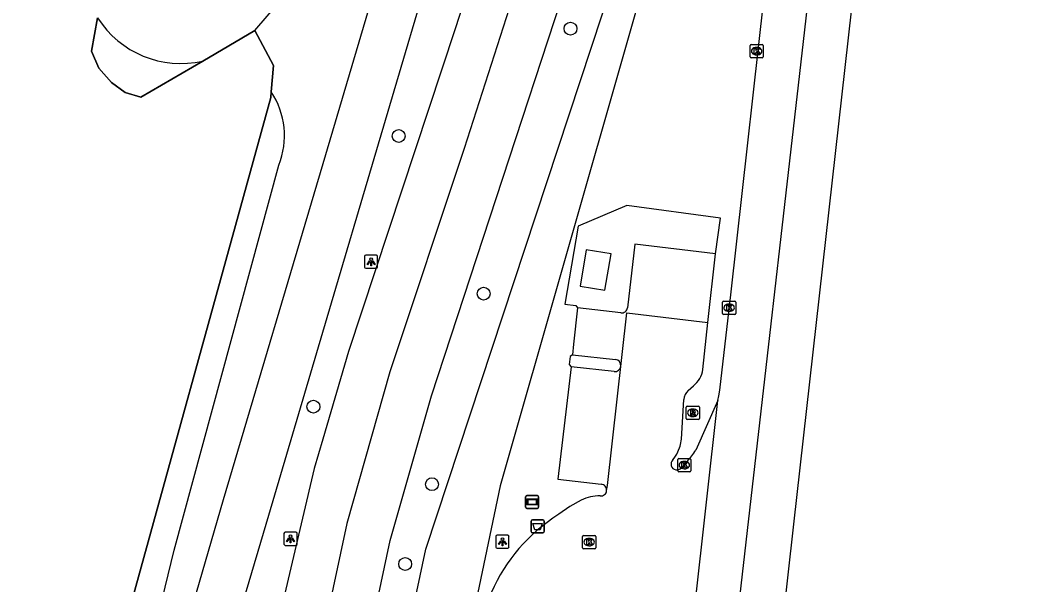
# Model space of a CAD drawing. Extents: x 160732 to 162105, y 387428 to 388479.
# Drawn here: x 161977 to 162053.2, y 387525.8 to 387568.8 of the extents above; entities that cross this region are included whole.
import ezdxf

# ---------------------------------------------------------------- set-up
doc = ezdxf.new("R2010")
doc.units = 0
for name, color, linetype in [('IMGEO_Afvalbak', 7, 'Continuous'), ('IMGEO_Berm_groen', 7, 'Continuous'), ('IMGEO_Boom', 7, 'Continuous'), ('IMGEO_Fietspad_gesloten', 7, 'Continuous'), ('IMGEO_Hek', 7, 'Continuous'), ('IMGEO_Kolk', 7, 'Continuous'), ('IMGEO_Lage_trafo', 7, 'Continuous'), ('IMGEO_Lichtpunt', 7, 'Continuous'), ('IMGEO_Parkeervlak_open', 7, 'Continuous'), ('IMGEO_Rijbaan_lokaal_open', 7, 'Continuous'), ('IMGEO_Rijbaan_regionaal_gesloten', 7, 'Continuous'), ('IMGEO_Rioolput', 7, 'Continuous'), ('IMGEO_Verkeerseiland_groen', 7, 'Continuous'), ('IMGEO_Verklikker', 7, 'Continuous'), ('IMGEO_Voetpad_open', 7, 'Continuous')]:
    doc.layers.add(name, color=color, linetype=linetype)

msp = doc.modelspace()

# ---------------------------------------------------------------- linework, layer by layer
at = {"layer": 'IMGEO_Afvalbak'}
for p, q in [((162015.943, 387530.759), (162016.733, 387530.759)), ((162016.733, 387530.759), (162015.943, 387530.759)), ((162015.843, 387529.859), (162015.843, 387530.659)), ((162015.843, 387530.659), (162015.843, 387529.859)), ((162016.833, 387530.659), (162016.833, 387529.859)), ((162016.833, 387529.859), (162016.833, 387530.659)), ((162016.733, 387529.759), (162015.943, 387529.759)), ((162015.943, 387529.759), (162016.733, 387529.759))]:
    msp.add_line(p, q, dxfattribs=at)
msp.add_lwpolyline([(162015.986, 387530.473), (162016.69, 387530.473), (162016.541, 387530.003), (162016.135, 387530.003), (162015.986, 387530.473)], dxfattribs=at)
for centre, start, end in [((162015.943, 387530.659), 90, 180), ((162015.943, 387530.659), 90, 180), ((162016.733, 387530.659), 0, 90), ((162016.733, 387530.659), 360, 90), ((162015.943, 387529.859), 180, 270), ((162015.943, 387529.859), 180, 270), ((162016.733, 387529.859), 270, 0), ((162016.733, 387529.859), 270, 0)]:
    msp.add_arc(centre, 0.1, start, end, dxfattribs=at)
at = {"layer": 'IMGEO_Berm_groen'}
for points in [[(162039.713, 387625.165), (162038.048, 387619.336), (162013.484, 387533.353), (162009.618, 387514.801)], [(161994.83, 387567.978), (162000, 387574.025), (162006.433, 387583.739), (162008.983, 387590.587)], [(161990.875, 387565.667), (161986.177, 387562.921), (161984.98, 387563.283), (161983.948, 387564.038), (161982.989, 387565.118), (161982.431, 387566.425), (161982.886, 387568.949)], [(161994.83, 387567.978), (161990.875, 387565.667)], [(161996.084, 387563.315), (161996.266, 387565.334), (161994.83, 387567.978)], [(161916.229, 387475.053), (161959.207, 387475.526), (161960.356, 387475.773), (161963.033, 387476.515), (161964.693, 387477.056), (161966.452, 387477.756), (161972.477, 387482.317), (161974.595, 387485.222), (161975.627, 387486.889), (161976.595, 387488.683), (161983.726, 387518.154), (161996.045, 387562.88), (161996.084, 387563.315)], [(161977.379, 387479.009), (161980.824, 387495.997), (161981.796, 387500), (161988.709, 387528.455), (161996.667, 387557.751)]]:
    msp.add_lwpolyline(points, dxfattribs=at)
for centre, radius, start, end in [((161989.212, 387572.983), 7.502, 212.5236, 282.80923), ((161991.056, 387559.976), 6.036, 338.37332, 33.59001)]:
    msp.add_arc(centre, radius, start, end, dxfattribs=at)
at = {"layer": 'IMGEO_Boom'}
for centre in [(162018.842, 387568.134), (162005.778, 387559.957), (162012.237, 387547.961), (161999.295, 387539.367), (162008.307, 387533.467), (162006.274, 387527.393)]:
    msp.add_circle(centre, 0.489, dxfattribs=at)
at = {"layer": 'IMGEO_Fietspad_gesloten'}
for points in [[(161990.604, 387513.222), (161995.899, 387531.11), (162000, 387545.037), (162008.876, 387575.089), (162010.439, 387580.597), (162013.071, 387589.562), (162016.795, 387602.072)], [(162007.615, 387583.577), (162000, 387557.856), (161992.428, 387532.281), (161987.197, 387514.193)]]:
    msp.add_lwpolyline(points, dxfattribs=at)
at = {"layer": 'IMGEO_Hek'}
for points in [[(161982.886, 387568.949), (161982.431, 387566.425), (161982.989, 387565.118), (161983.948, 387564.038), (161984.98, 387563.283), (161986.177, 387562.921), (161990.875, 387565.667)], [(161990.875, 387565.667), (161994.83, 387567.978)], [(161994.83, 387567.978), (161996.266, 387565.334), (161996.084, 387563.315)], [(161996.084, 387563.315), (161996.045, 387562.88), (161983.726, 387518.154), (161976.595, 387488.683)]]:
    msp.add_lwpolyline(points, dxfattribs=at)
at = {"layer": 'IMGEO_Kolk'}
for p, q in [((162032.5, 387565.992), (162032.5, 387566.844)), ((162032.575, 387566.918), (162033.427, 387566.918)), ((162032.988, 387566.698), (162033.013, 387566.698)), ((162033.501, 387566.844), (162033.501, 387565.992)), ((162033.427, 387565.918), (162032.575, 387565.918)), ((162033.011, 387566.138), (162032.986, 387566.138)), ((162030.403, 387546.466), (162030.403, 387547.318)), ((162030.478, 387547.392), (162031.33, 387547.392)), ((162030.891, 387547.172), (162030.916, 387547.172)), ((162031.404, 387547.318), (162031.404, 387546.466)), ((162031.33, 387546.392), (162030.478, 387546.392)), ((162030.914, 387546.612), (162030.889, 387546.612)), ((162026.998, 387534.493), (162026.998, 387535.345)), ((162027.073, 387535.419), (162027.925, 387535.419)), ((162027.999, 387535.345), (162027.999, 387534.493)), ((162027.509, 387534.639), (162027.484, 387534.639)), ((162027.486, 387535.199), (162027.511, 387535.199)), ((162027.925, 387534.419), (162027.073, 387534.419)), ((162019.762, 387528.635), (162019.762, 387529.487)), ((162019.837, 387529.561), (162020.689, 387529.561)), ((162020.25, 387529.341), (162020.275, 387529.341)), ((162020.763, 387529.487), (162020.763, 387528.635)), ((162020.689, 387528.561), (162019.837, 387528.561)), ((162020.273, 387528.781), (162020.248, 387528.781))]:
    msp.add_line(p, q, dxfattribs=at)
for points in [[(162032.5, 387565.992), (162032.5, 387566.844)], [(162032.575, 387566.918), (162033.427, 387566.918)], [(162032.821, 387566.618), (162032.944, 387566.618), (162032.944, 387566.467), (162033.074, 387566.618), (162033.238, 387566.618), (162033.092, 387566.467), (162033.245, 387566.218), (162033.093, 387566.218), (162033.008, 387566.382), (162032.944, 387566.315), (162032.944, 387566.218), (162032.821, 387566.218), (162032.821, 387566.618)], [(162033.501, 387566.844), (162033.501, 387565.992)], [(162033.427, 387565.918), (162032.575, 387565.918)], [(162030.403, 387546.466), (162030.403, 387547.318)], [(162030.478, 387547.392), (162031.33, 387547.392)], [(162030.724, 387547.092), (162030.847, 387547.092), (162030.847, 387546.941), (162030.977, 387547.092), (162031.141, 387547.092), (162030.995, 387546.941), (162031.148, 387546.692), (162030.996, 387546.692), (162030.911, 387546.856), (162030.847, 387546.789), (162030.847, 387546.692), (162030.724, 387546.692), (162030.724, 387547.092)], [(162031.404, 387547.318), (162031.404, 387546.466)], [(162031.33, 387546.392), (162030.478, 387546.392)], [(162026.998, 387534.493), (162026.998, 387535.345)], [(162027.073, 387535.419), (162027.925, 387535.419)], [(162027.999, 387535.345), (162027.999, 387534.493)], [(162027.319, 387535.119), (162027.442, 387535.119), (162027.442, 387534.968), (162027.572, 387535.119), (162027.736, 387535.119), (162027.59, 387534.968), (162027.743, 387534.719), (162027.591, 387534.719), (162027.506, 387534.883), (162027.442, 387534.816), (162027.442, 387534.719), (162027.319, 387534.719), (162027.319, 387535.119)], [(162027.925, 387534.419), (162027.073, 387534.419)], [(162019.762, 387528.635), (162019.762, 387529.487)], [(162019.837, 387529.561), (162020.689, 387529.561)], [(162020.083, 387529.261), (162020.206, 387529.261), (162020.206, 387529.11), (162020.336, 387529.261), (162020.5, 387529.261), (162020.354, 387529.11), (162020.507, 387528.861), (162020.355, 387528.861), (162020.27, 387529.025), (162020.206, 387528.958), (162020.206, 387528.861), (162020.083, 387528.861), (162020.083, 387529.261)], [(162020.763, 387529.487), (162020.763, 387528.635)], [(162020.689, 387528.561), (162019.837, 387528.561)]]:
    msp.add_lwpolyline(points, dxfattribs=at)
for centre, start, end in [((162032.577, 387566.842), 91.55205, 178.44795), ((162032.577, 387566.842), 91.55205, 178.44795), ((162033.425, 387566.842), 1.55205, 88.44795), ((162033.425, 387566.842), 1.55205, 88.44795), ((162032.577, 387565.994), 181.55205, 268.44795), ((162032.577, 387565.994), 181.55205, 268.44795), ((162033.425, 387565.994), 271.55205, 358.44795), ((162033.425, 387565.994), 271.55205, 358.44795), ((162030.48, 387547.316), 91.55205, 178.44795), ((162030.48, 387547.316), 91.55205, 178.44795), ((162031.328, 387547.316), 1.55205, 88.44795), ((162031.328, 387547.316), 1.55205, 88.44795), ((162030.48, 387546.468), 181.55205, 268.44795), ((162030.48, 387546.468), 181.55205, 268.44795), ((162031.328, 387546.468), 271.55205, 358.44795), ((162031.328, 387546.468), 271.55205, 358.44795), ((162027.075, 387535.343), 91.55205, 178.44795), ((162027.075, 387535.343), 91.55205, 178.44795), ((162027.923, 387535.343), 1.55205, 88.44795), ((162027.923, 387535.343), 1.55205, 88.44795), ((162027.075, 387534.495), 181.55205, 268.44795), ((162027.075, 387534.495), 181.55205, 268.44795), ((162027.923, 387534.495), 271.55205, 358.44795), ((162027.923, 387534.495), 271.55205, 358.44795), ((162019.839, 387529.485), 91.55205, 178.44795), ((162019.839, 387529.485), 91.55205, 178.44795), ((162020.687, 387529.485), 1.55205, 88.44795), ((162020.687, 387529.485), 1.55205, 88.44795), ((162019.839, 387528.637), 181.55205, 268.44795), ((162019.839, 387528.637), 181.55205, 268.44795), ((162020.687, 387528.637), 271.55205, 358.44795), ((162020.687, 387528.637), 271.55205, 358.44795)]:
    msp.add_arc(centre, 0.0765, start, end, dxfattribs=at)
for centre, major_axis, ratio, start_param, end_param in [((162032.987, 387566.418), (-0.387, 0.002), 0.722429, 4.712389, 7.853982), ((162033.012, 387566.418), (-0.39, 0.002), 0.717154, 1.570796, 4.712389), ((162030.89, 387546.892), (-0.387, 0.002), 0.722429, 4.712389, 7.853982), ((162030.915, 387546.892), (-0.39, 0.002), 0.717154, 1.570796, 4.712389), ((162027.485, 387534.919), (-0.387, 0.002), 0.722429, 4.712389, 7.853982), ((162027.51, 387534.919), (-0.39, 0.002), 0.717154, 1.570796, 4.712389), ((162020.249, 387529.061), (-0.387, 0.002), 0.722429, 4.712389, 7.853982), ((162020.274, 387529.061), (-0.39, 0.002), 0.717154, 1.570796, 4.712389)]:
    msp.add_ellipse(centre, major_axis=major_axis, ratio=ratio, start_param=start_param, end_param=end_param, dxfattribs=at)
at = {"layer": 'IMGEO_Lage_trafo'}
msp.add_lwpolyline([(162021.453, 387548.238), (162021.928, 387550.998), (162020.047, 387551.305), (162019.576, 387548.546), (162021.453, 387548.238)], dxfattribs=at)
at = {"layer": 'IMGEO_Lichtpunt'}
for p, q in [((162003.183, 387550.796), (162003.183, 387549.989)), ((162003.183, 387550.796), (162003.183, 387549.989)), ((162004.085, 387550.891), (162003.277, 387550.891)), ((162004.085, 387550.891), (162003.277, 387550.891)), ((162004.179, 387549.989), (162004.179, 387550.796)), ((162004.179, 387549.989), (162004.179, 387550.796)), ((162003.277, 387549.895), (162004.085, 387549.895)), ((162003.277, 387549.895), (162004.085, 387549.895)), ((161997.057, 387529.716), (161997.057, 387528.909)), ((161997.057, 387529.716), (161997.057, 387528.909)), ((161997.959, 387529.811), (161997.151, 387529.811)), ((161997.959, 387529.811), (161997.151, 387529.811)), ((161998.053, 387528.909), (161998.053, 387529.716)), ((161998.053, 387528.909), (161998.053, 387529.716)), ((162013.171, 387529.495), (162013.171, 387528.688)), ((162013.171, 387529.495), (162013.171, 387528.688)), ((162014.073, 387529.59), (162013.265, 387529.59)), ((162014.073, 387529.59), (162013.265, 387529.59)), ((162014.167, 387528.688), (162014.167, 387529.495)), ((162014.167, 387528.688), (162014.167, 387529.495)), ((161997.151, 387528.815), (161997.959, 387528.815)), ((161997.151, 387528.815), (161997.959, 387528.815)), ((162013.265, 387528.594), (162014.073, 387528.594)), ((162013.265, 387528.594), (162014.073, 387528.594))]:
    msp.add_line(p, q, dxfattribs=at)
for points in [[(162003.557, 387550.46), (162003.596, 387550.432), (162003.408, 387550.17), (162003.37, 387550.197), (162003.557, 387550.46)], [(162003.659, 387550.412), (162003.706, 387550.412), (162003.706, 387550.09), (162003.659, 387550.09), (162003.659, 387550.412)], [(162003.769, 387550.432), (162003.807, 387550.459), (162003.994, 387550.197), (162003.955, 387550.169), (162003.769, 387550.432)], [(161997.431, 387529.38), (161997.47, 387529.352), (161997.282, 387529.09), (161997.244, 387529.117), (161997.431, 387529.38)], [(161997.533, 387529.332), (161997.58, 387529.332), (161997.58, 387529.01), (161997.533, 387529.01), (161997.533, 387529.332)], [(161997.643, 387529.352), (161997.681, 387529.379), (161997.868, 387529.117), (161997.829, 387529.089), (161997.643, 387529.352)], [(162013.545, 387529.159), (162013.584, 387529.131), (162013.396, 387528.869), (162013.358, 387528.896), (162013.545, 387529.159)], [(162013.647, 387529.111), (162013.694, 387529.111), (162013.694, 387528.789), (162013.647, 387528.789), (162013.647, 387529.111)], [(162013.757, 387529.131), (162013.795, 387529.158), (162013.982, 387528.896), (162013.943, 387528.868), (162013.757, 387529.131)]]:
    msp.add_lwpolyline(points, dxfattribs=at)
for centre in [(162003.682, 387550.594), (161997.556, 387529.514), (162013.67, 387529.293)]:
    msp.add_circle(centre, 0.0994, dxfattribs=at)
for centre, start, end in [((162003.277, 387550.796), 90, 180), ((162003.277, 387550.796), 90, 180), ((162004.085, 387550.796), 0, 90), ((162004.085, 387550.796), 0, 90), ((162003.277, 387549.989), 180, 270), ((162003.277, 387549.989), 180, 270), ((162004.085, 387549.989), 270, 0), ((162004.085, 387549.989), 270, 360), ((161997.151, 387529.716), 90, 180), ((161997.151, 387529.716), 90, 180), ((161997.959, 387529.716), 0, 90), ((161997.959, 387529.716), 0, 90), ((162013.265, 387529.495), 90, 180), ((162013.265, 387529.495), 90, 180), ((162014.073, 387529.495), 0, 90), ((162014.073, 387529.495), 0, 90), ((161997.151, 387528.909), 180, 270), ((161997.151, 387528.909), 180, 270), ((161997.959, 387528.909), 270, 0), ((161997.959, 387528.909), 270, 360), ((162013.265, 387528.688), 180, 270), ((162013.265, 387528.688), 180, 270), ((162014.073, 387528.688), 270, 0), ((162014.073, 387528.688), 270, 360)]:
    msp.add_arc(centre, 0.0946, start, end, dxfattribs=at)
at = {"layer": 'IMGEO_Parkeervlak_open'}
for points in [[(162029.284, 387545.779), (162029.881, 387550.991)], [(162019.387, 387546.89), (162019.078, 387544.128), (162018.987, 387543.314)], [(162018.887, 387542.41), (162017.89, 387533.857), (162021.175, 387533.468)]]:
    msp.add_lwpolyline(points, dxfattribs=at)
msp.add_arc((162021.145, 387533.021), 0.448, 355.32823, 86.16618, dxfattribs=at)
at = {"layer": 'IMGEO_Rijbaan_lokaal_open'}
for points in [[(162021.592, 387532.984), (162021.648, 387533.372), (162023.14, 387546.496), (162029.284, 387545.779)], [(162028.903, 387542.205), (162029.284, 387545.779)], [(162027.794, 387540.602), (162028.186, 387540.956)], [(162027.272, 387536.892), (162027.466, 387539.905)], [(162030.037, 387539.846), (162028.379, 387536.054)], [(162027.002, 387535.924), (162027.181, 387536.352)], [(162027.744, 387535.208), (162027.274, 387534.707)], [(162019.662, 387532.256), (162018.784, 387531.768), (162017.964, 387531.194), (162017.489, 387530.884), (162016.319, 387529.966)]]:
    msp.add_lwpolyline(points, dxfattribs=at)
for centre, radius, start, end in [((162027.061, 387542.432), 1.855, 307.30563, 352.97762), ((162028.422, 387539.881), 0.956, 131.04423, 178.55352), ((162023.934, 387537.177), 3.35, 345.74649, 355.12245), ((162024.903, 387536.828), 2.285, 318.47153, 336.69537), ((162018.586, 387542.743), 11.859, 320.55228, 325.66459), ((162026.938, 387535.003), 0.448, 136.22556, 318.65927), ((162021.01, 387529.573), 3.003, 88.18525, 116.67049), ((162021.145, 387533.021), 0.449, 264.94501, 355.24231), ((162024.809, 387520.065), 13.042, 130.61275, 165.29055)]:
    msp.add_arc(centre, radius, start, end, dxfattribs=at)
at = {"layer": 'IMGEO_Rijbaan_regionaal_gesloten'}
for points in [[(162050.875, 387735.171), (162045.786, 387706.079), (162043.416, 387694.444), (162038.971, 387672.62), (162027.21, 387622.492), (162025.518, 387616.202), (162023.646, 387610.041), (162020.922, 387601.792), (162016.098, 387586.6), (162014.383, 387581.39), (162011.339, 387572.056), (162010.062, 387568.114), (162001.965, 387543.576), (162000, 387536.886), (161999.346, 387534.66), (161996.899, 387524.195), (161995.111, 387512.365), (161993.746, 387500), (161992.515, 387489.107)], [(162044.752, 387686.025), (162043.37, 387676.388), (162040.305, 387661.344), (162033.257, 387632.856), (162029.156, 387616.28), (162023.571, 387598.28), (162014.876, 387571.828), (162010.771, 387558.998), (162005.112, 387542.025), (162001.844, 387530.465), (162000.323, 387523.362), (161999.141, 387516.355), (161998.024, 387507.63), (161994.196, 387472.918), (161992.723, 387459.885)], [(162049.426, 387684.861), (162042.724, 387621.214), (162026.095, 387475.901), (162023.71, 387454.878)], [(162053.173, 387684.484), (162045.809, 387619.589), (162035.798, 387530.42), (162031.024, 387487.802), (162027.862, 387460.083), (162027.256, 387454.624)], [(161999.545, 387489.107), (162000, 387493.165), (162000.744, 387500), (162001.92, 387510.839), (162003.342, 387520.717), (162005.124, 387529.178), (162008.267, 387540.197), (162023.566, 387586.883), (162028.452, 387602.325), (162032.234, 387614.315), (162033.919, 387620.661), (162039.087, 387642.212), (162041.515, 387652.286)], [(162030.037, 387539.846), (162030.122, 387540.189), (162030.195, 387540.61), (162031.055, 387548.094), (162036.9, 387600.281), (162039.713, 387625.165)], [(162028.306, 387524.144), (162030.037, 387539.846)]]:
    msp.add_lwpolyline(points, dxfattribs=at)
at = {"layer": 'IMGEO_Rioolput'}
for p, q in [((162027.641, 387538.474), (162027.641, 387539.326)), ((162027.716, 387539.4), (162028.568, 387539.4)), ((162028.129, 387539.18), (162028.154, 387539.18)), ((162028.642, 387539.326), (162028.642, 387538.474)), ((162028.568, 387538.4), (162027.716, 387538.4)), ((162028.152, 387538.62), (162028.127, 387538.62))]:
    msp.add_line(p, q, dxfattribs=at)
for points in [[(162027.641, 387538.474), (162027.641, 387539.326)], [(162027.716, 387539.4), (162028.568, 387539.4)], [(162028.642, 387539.326), (162028.642, 387538.474)], [(162028.568, 387538.4), (162027.716, 387538.4)], [(162028.23, 387539.098), (162027.978, 387539.1), (162027.978, 387538.7)], [(162027.978, 387538.7), (162028.102, 387538.7), (162028.102, 387538.862), (162028.113, 387538.862)], [(162028.156, 387539.019), (162028.102, 387539.019), (162028.102, 387538.938)], [(162028.102, 387538.938), (162028.154, 387538.938)], [(162028.16, 387538.833), (162028.231, 387538.7), (162028.371, 387538.7), (162028.306, 387538.826)]]:
    msp.add_lwpolyline(points, dxfattribs=at)
for centre, radius, start, end in [((162027.718, 387539.324), 0.0765, 91.55205, 178.44795), ((162027.718, 387539.324), 0.0765, 91.55205, 178.44795), ((162028.566, 387539.324), 0.0765, 1.55205, 88.44795), ((162028.566, 387539.324), 0.0765, 1.55205, 88.44795), ((162027.718, 387538.476), 0.0765, 181.55205, 268.44795), ((162027.718, 387538.476), 0.0765, 181.55205, 268.44795), ((162028.112, 387538.809), 0.0533, 26.02933, 88.69889), ((162028.138, 387539.127), 0.19, 274.7715, 282.96867), ((162028.162, 387538.923), 0.0964, 77.00612, 93.18647), ((162028.176, 387538.98), 0.0378, 276.66336, 79.67722), ((162028.229, 387538.988), 0.109, 350.36119, 89.41601), ((162028.227, 387538.988), 0.112, 277.58423, 350.98172), ((162028.211, 387538.773), 0.108, 29.51342, 73.79051), ((162028.566, 387538.476), 0.0765, 271.55205, 358.44795), ((162028.566, 387538.476), 0.0765, 271.55205, 358.44795)]:
    msp.add_arc(centre, radius, start, end, dxfattribs=at)
for centre, major_axis, ratio, start_param, end_param in [((162028.128, 387538.9), (-0.387, 0.002), 0.722429, 4.712389, 7.853982), ((162028.153, 387538.9), (-0.39, 0.002), 0.717154, 1.570796, 4.712389)]:
    msp.add_ellipse(centre, major_axis=major_axis, ratio=ratio, start_param=start_param, end_param=end_param, dxfattribs=at)
at = {"layer": 'IMGEO_Verkeerseiland_groen'}
msp.add_lwpolyline([(162002.318, 387489.107), (162003.634, 387500), (162006.056, 387520.056), (162007.837, 387528.526), (162039.713, 387625.165)], dxfattribs=at)
at = {"layer": 'IMGEO_Verklikker'}
for p, q in [((162015.433, 387531.719), (162015.433, 387532.519)), ((162015.433, 387532.519), (162015.433, 387531.719)), ((162015.533, 387532.619), (162016.323, 387532.619)), ((162016.323, 387532.619), (162015.533, 387532.619)), ((162016.423, 387532.519), (162016.423, 387531.719)), ((162016.423, 387531.719), (162016.423, 387532.519)), ((162016.323, 387531.619), (162015.533, 387531.619)), ((162015.533, 387531.619), (162016.323, 387531.619))]:
    msp.add_line(p, q, dxfattribs=at)
for points in [[(162015.534, 387532.351), (162016.322, 387532.351), (162016.322, 387531.887), (162015.534, 387531.887), (162015.534, 387532.351)], [(162015.599, 387532.286), (162015.599, 387531.952), (162016.257, 387531.952), (162016.257, 387532.286), (162015.599, 387532.286)]]:
    msp.add_lwpolyline(points, dxfattribs=at)
for centre, start, end in [((162015.533, 387532.519), 90, 180), ((162015.533, 387532.519), 90, 180), ((162016.323, 387532.519), 0, 90), ((162016.323, 387532.519), 360, 90), ((162015.533, 387531.719), 180, 270), ((162015.533, 387531.719), 180, 270), ((162016.323, 387531.719), 270, 0), ((162016.323, 387531.719), 270, 0)]:
    msp.add_arc(centre, 0.1, start, end, dxfattribs=at)
at = {"layer": 'IMGEO_Voetpad_open'}
for points in [[(162029.881, 387550.991), (162030.243, 387553.715), (162023.124, 387554.664), (162019.426, 387553.11), (162018.418, 387547.16), (162019.25, 387547.059), (162019.387, 387546.89)], [(162029.881, 387550.991), (162023.728, 387551.722), (162023.176, 387546.898)], [(162022.67, 387546.504), (162019.387, 387546.89)], [(162018.987, 387543.314), (162018.816, 387543.187), (162018.747, 387542.584), (162018.887, 387542.41)], [(162018.987, 387543.314), (162022.264, 387542.968)], [(162022.166, 387542.034), (162018.887, 387542.41)]]:
    msp.add_lwpolyline(points, dxfattribs=at)
for centre, radius, start, end in [((162022.731, 387546.948), 0.448, 262.18618, 353.62648), ((162022.204, 387542.502), 0.47, 265.36053, 82.65978)]:
    msp.add_arc(centre, radius, start, end, dxfattribs=at)

doc.saveas('drawing.dxf')
